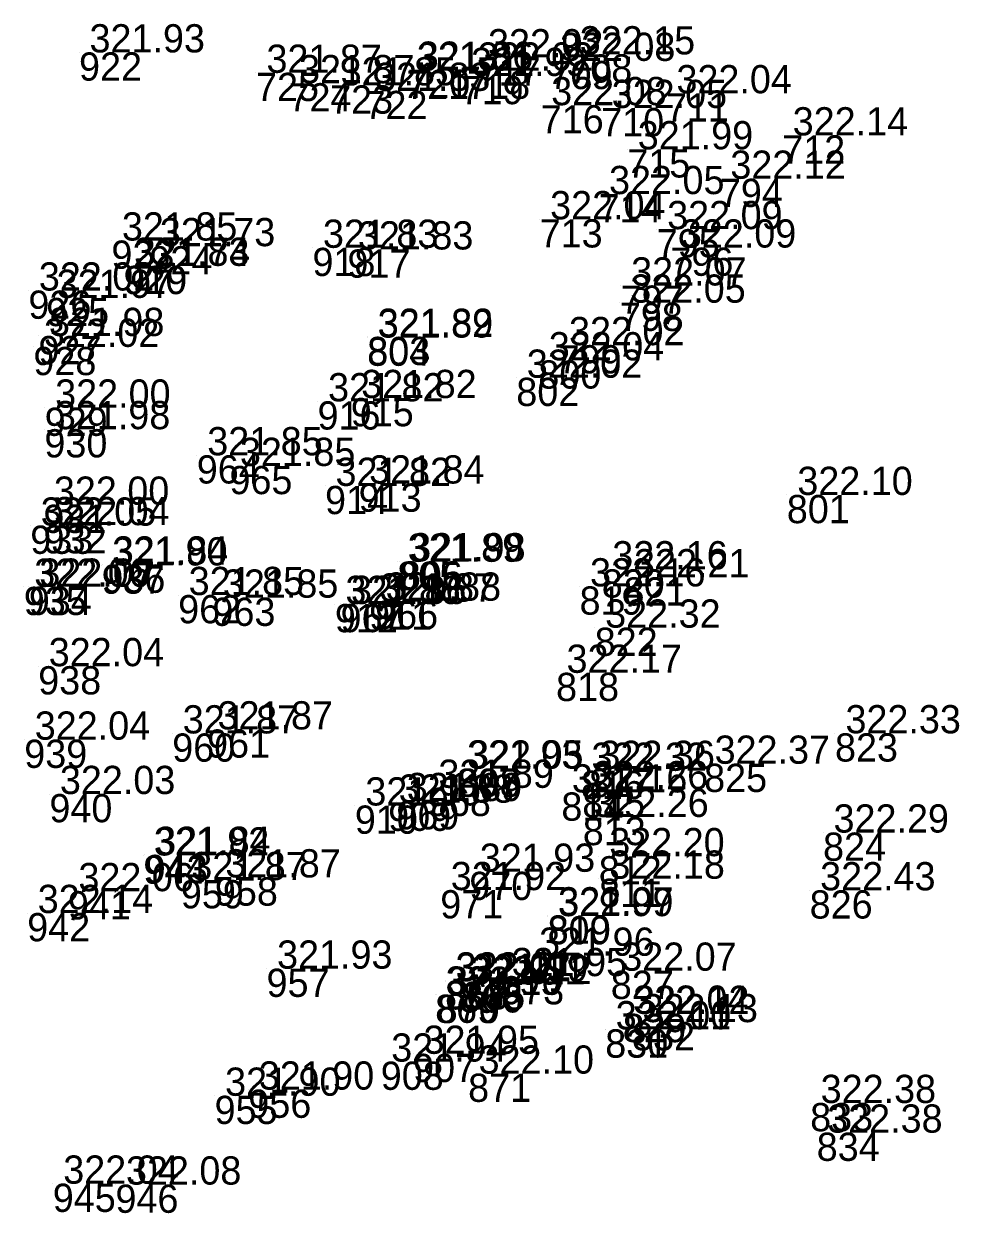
# Model space of a CAD drawing. Extents: x -829398 to -819400, y -1074439 to -1067977.
# Drawn here: x -821907.7 to -821867.9, y -1070704.2 to -1070653.6 of the extents above; entities that cross this region are included whole.
import ezdxf

# ---------------------------------------------------------------- set-up
doc = ezdxf.new("R2010")
doc.units = 0
doc.layers.add('Vrstva 60', color=7, linetype='Continuous')
doc.layers.add('Vrstva 61', color=7, linetype='Continuous')

msp = doc.modelspace()

# ---------------------------------------------------------------- linework, layer by layer
at = {"layer": 'Vrstva 60'}
for p, q in [((-821905.352, -1070654.825), (-821905.352, -1070654.825)), ((-821888.405, -1070655.033), (-821888.405, -1070655.033)), ((-821884.504, -1070654.909), (-821884.504, -1070654.909)), ((-821891.435, -1070655.603), (-821891.435, -1070655.603)), ((-821891.39, -1070655.562), (-821891.39, -1070655.562)), ((-821888.844, -1070655.599), (-821888.844, -1070655.599)), ((-821885.345, -1070655.185), (-821885.345, -1070655.185)), ((-821897.827, -1070655.692), (-821897.827, -1070655.692)), ((-821889.123, -1070655.826), (-821889.123, -1070655.826)), ((-821896.441, -1070656.133), (-821896.441, -1070656.133)), ((-821894.674, -1070656.227), (-821894.674, -1070656.227)), ((-821893.211, -1070656.459), (-821893.211, -1070656.459)), ((-821880.391, -1070656.562), (-821880.391, -1070656.562)), ((-821885.717, -1070657.068), (-821885.717, -1070657.068)), ((-821883.146, -1070657.189), (-821883.146, -1070657.189)), ((-821875.447, -1070658.354), (-821875.447, -1070658.354)), ((-821882.037, -1070658.943), (-821882.037, -1070658.943)), ((-821878.099, -1070660.197), (-821878.099, -1070660.197)), ((-821883.257, -1070660.849), (-821883.257, -1070660.849)), ((-821885.763, -1070661.918), (-821885.763, -1070661.918)), ((-821880.786, -1070662.339), (-821880.786, -1070662.339)), ((-821903.975, -1070662.823), (-821903.975, -1070662.823)), ((-821902.361, -1070663.063), (-821902.361, -1070663.063)), ((-821895.425, -1070663.132), (-821895.425, -1070663.132)), ((-821893.937, -1070663.203), (-821893.937, -1070663.203)), ((-821880.202, -1070663.122), (-821880.202, -1070663.122)), ((-821903.458, -1070663.899), (-821903.458, -1070663.899)), ((-821903.427, -1070663.901), (-821903.427, -1070663.901)), ((-821907.506, -1070664.949), (-821907.506, -1070664.949)), ((-821882.317, -1070664.735), (-821882.317, -1070664.735)), ((-821906.75, -1070665.262), (-821906.75, -1070665.262)), ((-821882.354, -1070665.465), (-821882.354, -1070665.465)), ((-821907.077, -1070666.881), (-821907.077, -1070666.881)), ((-821893.097, -1070666.949), (-821893.097, -1070666.949)), ((-821893.094, -1070666.918), (-821893.094, -1070666.918)), ((-821907.292, -1070667.345), (-821907.292, -1070667.345)), ((-821884.96, -1070667.272), (-821884.96, -1070667.272)), ((-821885.819, -1070667.917), (-821885.819, -1070667.917)), ((-821886.756, -1070668.657), (-821886.756, -1070668.657)), ((-821895.208, -1070669.659), (-821895.208, -1070669.659)), ((-821893.796, -1070669.52), (-821893.796, -1070669.52)), ((-821906.813, -1070669.927), (-821906.813, -1070669.927)), ((-821906.825, -1070670.844), (-821906.825, -1070670.844)), ((-821900.345, -1070671.953), (-821900.345, -1070671.953)), ((-821898.955, -1070672.406), (-821898.955, -1070672.406)), ((-821894.89, -1070673.255), (-821894.89, -1070673.255)), ((-821893.461, -1070673.154), (-821893.461, -1070673.154)), ((-821875.251, -1070673.64), (-821875.251, -1070673.64)), ((-821906.868, -1070674.056), (-821906.868, -1070674.056)), ((-821907.425, -1070674.944), (-821907.425, -1070674.944)), ((-821906.858, -1070674.924), (-821906.858, -1070674.924)), ((-821904.39, -1070676.638), (-821904.39, -1070676.638)), ((-821904.36, -1070676.6), (-821904.36, -1070676.6)), ((-821891.82, -1070676.481), (-821891.82, -1070676.481)), ((-821891.714, -1070676.461), (-821891.714, -1070676.461)), ((-821883.121, -1070676.803), (-821883.121, -1070676.803)), ((-821882.196, -1070677.141), (-821882.196, -1070677.141)), ((-821907.702, -1070677.546), (-821907.702, -1070677.546)), ((-821907.487, -1070677.542), (-821907.487, -1070677.542)), ((-821884.066, -1070677.529), (-821884.066, -1070677.529)), ((-821901.136, -1070677.896), (-821901.136, -1070677.896)), ((-821899.679, -1070678.007), (-821899.679, -1070678.007)), ((-821894.47, -1070678.277), (-821894.47, -1070678.277)), ((-821894.231, -1070678.274), (-821894.231, -1070678.274)), ((-821893.017, -1070678.173), (-821893.017, -1070678.173)), ((-821892.759, -1070678.135), (-821892.759, -1070678.135)), ((-821883.422, -1070679.282), (-821883.422, -1070679.282)), ((-821907.088, -1070680.921), (-821907.088, -1070680.921)), ((-821885.065, -1070681.202), (-821885.065, -1070681.202)), ((-821901.388, -1070683.78), (-821901.388, -1070683.78)), ((-821899.907, -1070683.61), (-821899.907, -1070683.61)), ((-821873.203, -1070683.775), (-821873.203, -1070683.775)), ((-821907.681, -1070684.045), (-821907.681, -1070684.045)), ((-821889.297, -1070685.274), (-821889.297, -1070685.274)), ((-821889.253, -1070685.276), (-821889.253, -1070685.276)), ((-821884.006, -1070685.368), (-821884.006, -1070685.368)), ((-821883.663, -1070685.288), (-821883.663, -1070685.288)), ((-821878.768, -1070685.069), (-821878.768, -1070685.069)), ((-821906.612, -1070686.356), (-821906.612, -1070686.356)), ((-821890.515, -1070686.092), (-821890.515, -1070686.092)), ((-821884.84, -1070686.289), (-821884.84, -1070686.289)), ((-821883.951, -1070686.155), (-821883.951, -1070686.155)), ((-821893.622, -1070686.844), (-821893.622, -1070686.844)), ((-821892.205, -1070686.724), (-821892.205, -1070686.724)), ((-821891.859, -1070686.657), (-821891.859, -1070686.657)), ((-821883.927, -1070687.33), (-821883.927, -1070687.33)), ((-821873.71, -1070687.994), (-821873.71, -1070687.994)), ((-821902.618, -1070688.969), (-821902.618, -1070688.969)), ((-821902.559, -1070688.942), (-821902.559, -1070688.942)), ((-821883.249, -1070688.999), (-821883.249, -1070688.999)), ((-821899.574, -1070689.902), (-821899.574, -1070689.902)), ((-821888.754, -1070689.661), (-821888.754, -1070689.661)), ((-821883.24, -1070689.956), (-821883.24, -1070689.956)), ((-821905.824, -1070690.487), (-821905.824, -1070690.487)), ((-821901.023, -1070690.016), (-821901.023, -1070690.016)), ((-821889.989, -1070690.442), (-821889.989, -1070690.442)), ((-821874.28, -1070690.45), (-821874.28, -1070690.45)), ((-821907.555, -1070691.416), (-821907.555, -1070691.416)), ((-821885.418, -1070691.516), (-821885.418, -1070691.516)), ((-821885.428, -1070691.548), (-821885.428, -1070691.548)), ((-821886.23, -1070693.232), (-821886.23, -1070693.232)), ((-821897.377, -1070693.781), (-821897.377, -1070693.781)), ((-821882.738, -1070693.869), (-821882.738, -1070693.869)), ((-821889.784, -1070694.285), (-821889.784, -1070694.285)), ((-821889.778, -1070694.316), (-821889.778, -1070694.316)), ((-821889.166, -1070694.444), (-821889.166, -1070694.444)), ((-821889.056, -1070694.338), (-821889.056, -1070694.338)), ((-821887.398, -1070694.098), (-821887.398, -1070694.098)), ((-821890.207, -1070694.886), (-821890.207, -1070694.886)), ((-821890.142, -1070694.894), (-821890.142, -1070694.894)), ((-821882.233, -1070695.698), (-821882.233, -1070695.698)), ((-821882.196, -1070695.707), (-821882.196, -1070695.707)), ((-821881.834, -1070696.055), (-821881.834, -1070696.055)), ((-821882.974, -1070696.367), (-821882.974, -1070696.367)), ((-821882.973, -1070696.358), (-821882.973, -1070696.358)), ((-821891.146, -1070697.401), (-821891.146, -1070697.401)), ((-821892.521, -1070697.733), (-821892.521, -1070697.733)), ((-821888.805, -1070698.244), (-821888.805, -1070698.244)), ((-821898.153, -1070698.923), (-821898.153, -1070698.923)), ((-821899.587, -1070699.185), (-821899.587, -1070699.185)), ((-821874.258, -1070699.493), (-821874.258, -1070699.493)), ((-821873.981, -1070700.753), (-821873.981, -1070700.753)), ((-821906.469, -1070702.923), (-821906.469, -1070702.923)), ((-821903.803, -1070702.961), (-821903.803, -1070702.961))]:
    msp.add_line(p, q, dxfattribs=at)

# ---------------------------------------------------------------- texts
for s, p in [('922', (-821905.352, -1070656.025)), ('717', (-821888.405, -1070656.233)), ('708', (-821884.504, -1070656.109)), ('721', (-821891.435, -1070656.803)), ('720', (-821891.39, -1070656.762)), ('718', (-821888.844, -1070656.799)), ('709', (-821885.345, -1070656.385)), ('725', (-821897.827, -1070656.892)), ('724', (-821896.441, -1070657.333)), ('719', (-821889.123, -1070657.026)), ('723', (-821894.674, -1070657.427)), ('722', (-821893.211, -1070657.659)), ('711', (-821880.391, -1070657.762)), ('716', (-821885.717, -1070658.268)), ('710', (-821883.146, -1070658.389)), ('712', (-821875.447, -1070659.554)), ('715', (-821882.037, -1070660.143)), ('794', (-821878.099, -1070661.397)), ('714', (-821883.257, -1070662.049)), ('713', (-821885.763, -1070663.118)), ('795', (-821880.786, -1070663.539)), ('923', (-821903.975, -1070664.023)), ('924', (-821902.361, -1070664.263)), ('918', (-821895.425, -1070664.332)), ('917', (-821893.937, -1070664.403)), ('796', (-821880.202, -1070664.322)), ('920', (-821903.458, -1070665.099)), ('919', (-821903.427, -1070665.101)), ('797', (-821882.317, -1070665.935)), ('926', (-821907.506, -1070666.149)), ('925', (-821906.75, -1070666.462)), ('798', (-821882.354, -1070666.665)), ('927', (-821907.077, -1070668.081)), ('804', (-821893.097, -1070668.149)), ('803', (-821893.094, -1070668.118)), ('799', (-821884.96, -1070668.472)), ('928', (-821907.292, -1070668.545)), ('800', (-821885.819, -1070669.117)), ('802', (-821886.756, -1070669.857)), ('916', (-821895.208, -1070670.859)), ('915', (-821893.796, -1070670.72)), ('929', (-821906.813, -1070671.127)), ('930', (-821906.825, -1070672.044)), ('964', (-821900.345, -1070673.153)), ('965', (-821898.955, -1070673.606)), ('914', (-821894.89, -1070674.455)), ('913', (-821893.461, -1070674.354)), ('801', (-821875.251, -1070674.84)), ('931', (-821906.868, -1070675.256)), ('933', (-821907.425, -1070676.144)), ('932', (-821906.858, -1070676.124)), ('937', (-821904.39, -1070677.838)), ('936', (-821904.36, -1070677.8)), ('805', (-821891.82, -1070677.681)), ('806', (-821891.714, -1070677.661)), ('820', (-821883.121, -1070678.003)), ('821', (-821882.196, -1070678.341)), ('935', (-821907.702, -1070678.746)), ('934', (-821907.487, -1070678.742)), ('819', (-821884.066, -1070678.729)), ('962', (-821901.136, -1070679.096)), ('963', (-821899.679, -1070679.207)), ('912', (-821894.47, -1070679.477)), ('967', (-821894.231, -1070679.474)), ('911', (-821893.017, -1070679.373)), ('966', (-821892.759, -1070679.335)), ('822', (-821883.422, -1070680.482)), ('938', (-821907.088, -1070682.121)), ('818', (-821885.065, -1070682.402)), ('960', (-821901.388, -1070684.98)), ('961', (-821899.907, -1070684.81)), ('823', (-821873.203, -1070684.975)), ('939', (-821907.681, -1070685.245)), ('807', (-821889.297, -1070686.474)), ('808', (-821889.253, -1070686.476)), ('816', (-821884.006, -1070686.568)), ('817', (-821883.663, -1070686.488)), ('825', (-821878.768, -1070686.269)), ('940', (-821906.612, -1070687.556)), ('968', (-821890.515, -1070687.292)), ('814', (-821884.84, -1070687.489)), ('815', (-821883.951, -1070687.355)), ('910', (-821893.622, -1070688.044)), ('909', (-821892.205, -1070687.924)), ('969', (-821891.859, -1070687.857)), ('813', (-821883.927, -1070688.53)), ('824', (-821873.71, -1070689.194)), ('944', (-821902.618, -1070690.169)), ('943', (-821902.559, -1070690.142)), ('812', (-821883.249, -1070690.199)), ('959', (-821901.023, -1070691.216)), ('958', (-821899.574, -1070691.102)), ('970', (-821888.754, -1070690.861)), ('811', (-821883.24, -1070691.156)), ('941', (-821905.824, -1070691.687)), ('971', (-821889.989, -1070691.642)), ('826', (-821874.28, -1070691.65)), ('942', (-821907.555, -1070692.616)), ('810', (-821885.418, -1070692.716)), ('809', (-821885.428, -1070692.748)), ('972', (-821886.23, -1070694.432)), ('957', (-821897.377, -1070694.981)), ('827', (-821882.738, -1070695.069)), ('867', (-821889.784, -1070695.485)), ('868', (-821889.778, -1070695.516)), ('866', (-821889.166, -1070695.644)), ('865', (-821889.056, -1070695.538)), ('973', (-821887.398, -1070695.298)), ('869', (-821890.207, -1070696.086)), ('870', (-821890.142, -1070696.094)), ('828', (-821882.233, -1070696.898)), ('829', (-821882.196, -1070696.907)), ('832', (-821881.834, -1070697.255)), ('831', (-821882.974, -1070697.567)), ('830', (-821882.973, -1070697.558)), ('907', (-821891.146, -1070698.601)), ('908', (-821892.521, -1070698.933)), ('871', (-821888.805, -1070699.444)), ('956', (-821898.153, -1070700.123)), ('955', (-821899.587, -1070700.385)), ('833', (-821874.258, -1070700.693)), ('834', (-821873.981, -1070701.953)), ('945', (-821906.469, -1070704.123)), ('946', (-821903.803, -1070704.161))]:
    msp.add_text(s, height=1.2, dxfattribs=at).set_placement(p)
at = {"layer": 'Vrstva 61'}
for s, p in [(' 321.93', (-821905.352, -1070654.825)), (' 322.02', (-821888.405, -1070655.033)), (' 322.08', (-821885.345, -1070655.185)), (' 322.15', (-821884.504, -1070654.909)), (' 321.87', (-821897.827, -1070655.692)), (' 321.81', (-821891.435, -1070655.603)), (' 321.86', (-821891.39, -1070655.562)), (' 321.99', (-821889.123, -1070655.826)), (' 322.02', (-821888.844, -1070655.599)), (' 321.87', (-821896.441, -1070656.133)), (' 321.85', (-821894.674, -1070656.227)), (' 321.83', (-821893.211, -1070656.459)), (' 322.04', (-821880.391, -1070656.562)), (' 322.08', (-821885.717, -1070657.068)), (' 322.05', (-821883.146, -1070657.189)), (' 322.14', (-821875.447, -1070658.354)), (' 321.99', (-821882.037, -1070658.943)), (' 322.12', (-821878.099, -1070660.197)), (' 322.05', (-821883.257, -1070660.849)), (' 322.04', (-821885.763, -1070661.918)), (' 322.09', (-821880.786, -1070662.339)), (' 321.85', (-821903.975, -1070662.823)), (' 321.73', (-821902.361, -1070663.063)), (' 321.83', (-821895.425, -1070663.132)), (' 321.83', (-821893.937, -1070663.203)), (' 322.09', (-821880.202, -1070663.122)), (' 321.83', (-821903.458, -1070663.899)), (' 321.74', (-821903.427, -1070663.901)), (' 322.07', (-821882.317, -1070664.735)), (' 322.02', (-821907.506, -1070664.949)), (' 321.97', (-821906.75, -1070665.262)), (' 322.05', (-821882.354, -1070665.465)), (' 321.98', (-821907.077, -1070666.881)), (' 321.89', (-821893.097, -1070666.949)), (' 321.82', (-821893.094, -1070666.918)), (' 322.02', (-821907.292, -1070667.345)), (' 322.02', (-821884.96, -1070667.272)), (' 322.04', (-821885.819, -1070667.917)), (' 322.02', (-821886.756, -1070668.657)), (' 322.00', (-821906.813, -1070669.927)), (' 321.82', (-821895.208, -1070669.659)), (' 321.82', (-821893.796, -1070669.52)), (' 321.98', (-821906.825, -1070670.844)), (' 321.85', (-821900.345, -1070671.953)), (' 321.85', (-821898.955, -1070672.406)), (' 321.82', (-821894.89, -1070673.255)), (' 321.84', (-821893.461, -1070673.154)), (' 322.10', (-821875.251, -1070673.64)), (' 322.00', (-821906.868, -1070674.056)), (' 322.05', (-821907.425, -1070674.944)), (' 322.04', (-821906.858, -1070674.924)), (' 321.89', (-821891.82, -1070676.481)), (' 321.98', (-821891.714, -1070676.461)), (' 321.90', (-821904.39, -1070676.638)), (' 321.84', (-821904.36, -1070676.6)), (' 322.16', (-821883.121, -1070676.803)), (' 322.06', (-821907.702, -1070677.546)), (' 322.07', (-821907.487, -1070677.542)), (' 322.16', (-821884.066, -1070677.529)), (' 322.21', (-821882.196, -1070677.141)), (' 321.85', (-821901.136, -1070677.896)), (' 321.85', (-821899.679, -1070678.007)), (' 321.86', (-821894.47, -1070678.277)), (' 321.86', (-821894.231, -1070678.274)), (' 321.87', (-821893.017, -1070678.173)), (' 321.88', (-821892.759, -1070678.135)), (' 322.32', (-821883.422, -1070679.282)), (' 322.04', (-821907.088, -1070680.921)), (' 322.17', (-821885.065, -1070681.202)), (' 321.87', (-821899.907, -1070683.61)), (' 322.04', (-821907.681, -1070684.045)), (' 321.87', (-821901.388, -1070683.78)), (' 322.33', (-821873.203, -1070683.775)), (' 322.37', (-821878.768, -1070685.069)), (' 321.93', (-821889.297, -1070685.274)), (' 322.05', (-821889.253, -1070685.276)), (' 322.32', (-821884.006, -1070685.368)), (' 322.36', (-821883.663, -1070685.288)), (' 321.89', (-821890.515, -1070686.092)), (' 322.26', (-821883.951, -1070686.155)), (' 322.03', (-821906.612, -1070686.356)), (' 321.89', (-821891.859, -1070686.657)), (' 322.16', (-821884.84, -1070686.289)), (' 321.90', (-821893.622, -1070686.844)), (' 321.88', (-821892.205, -1070686.724)), (' 322.26', (-821883.927, -1070687.33)), (' 322.29', (-821873.71, -1070687.994)), (' 321.92', (-821902.618, -1070688.969)), (' 321.84', (-821902.559, -1070688.942)), (' 322.20', (-821883.249, -1070688.999)), (' 321.93', (-821888.754, -1070689.661)), (' 321.87', (-821901.023, -1070690.016)), (' 321.87', (-821899.574, -1070689.902)), (' 322.18', (-821883.24, -1070689.956)), (' 322.06', (-821905.824, -1070690.487)), (' 321.92', (-821889.989, -1070690.442)), (' 322.43', (-821874.28, -1070690.45)), (' 322.14', (-821907.555, -1070691.416)), (' 321.99', (-821885.428, -1070691.548)), (' 322.07', (-821885.418, -1070691.516)), (' 321.96', (-821886.23, -1070693.232)), (' 321.93', (-821897.377, -1070693.781)), (' 321.95', (-821887.398, -1070694.098)), (' 322.07', (-821882.738, -1070693.869)), (' 322.01', (-821889.784, -1070694.285)), (' 322.11', (-821889.778, -1070694.316)), (' 322.11', (-821889.166, -1070694.444)), (' 321.99', (-821889.056, -1070694.338)), (' 321.99', (-821890.207, -1070694.886)), (' 322.10', (-821890.142, -1070694.894)), (' 322.04', (-821882.233, -1070695.698)), (' 322.12', (-821882.196, -1070695.707)), (' 322.13', (-821881.834, -1070696.055)), (' 322.11', (-821882.974, -1070696.367)), (' 322.00', (-821882.973, -1070696.358)), (' 321.94', (-821892.521, -1070697.733)), (' 321.95', (-821891.146, -1070697.401)), (' 322.10', (-821888.805, -1070698.244)), (' 321.90', (-821899.587, -1070699.185)), (' 321.90', (-821898.153, -1070698.923)), (' 322.38', (-821874.258, -1070699.493)), (' 322.38', (-821873.981, -1070700.753)), (' 322.04', (-821906.469, -1070702.923)), (' 322.08', (-821903.803, -1070702.961))]:
    msp.add_text(s, height=1.2, dxfattribs=at).set_placement(p)

doc.saveas('drawing.dxf')
